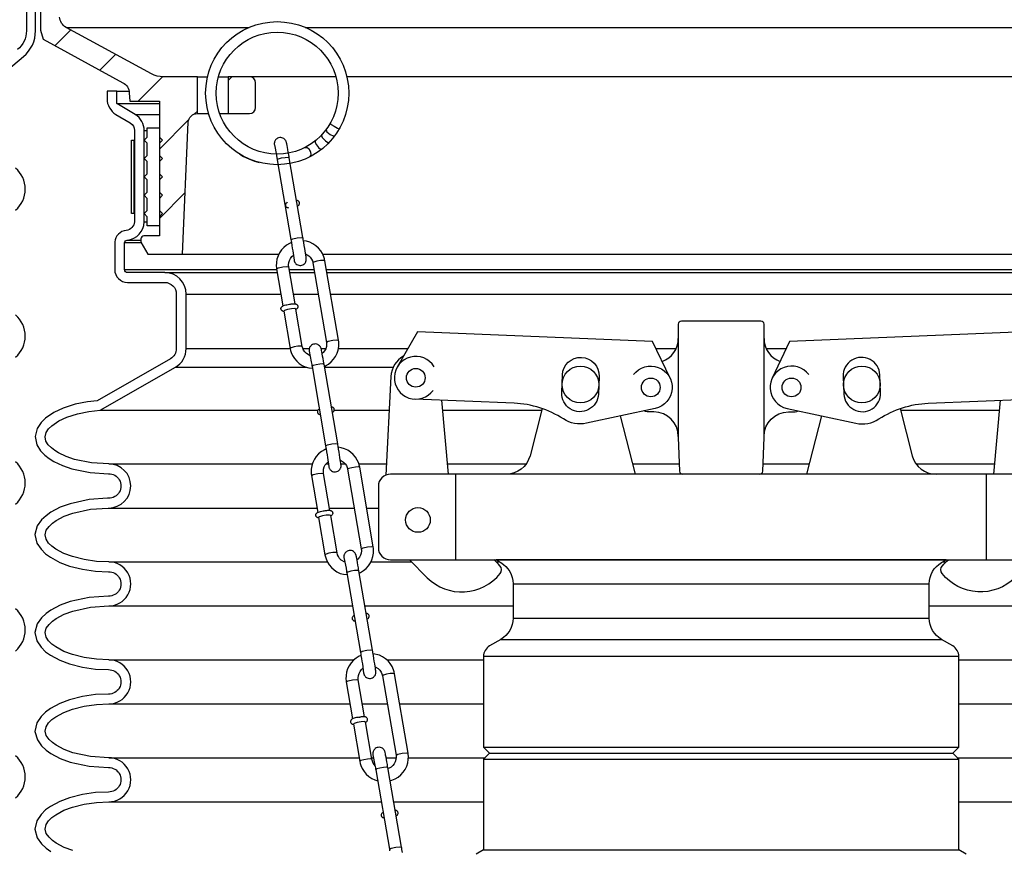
# Model space of a CAD drawing. Extents: x -285 to 5863, y 308 to 3178.
# Tile 547 of 622: x 5170.32 to 5180.38, y 974.02 to 982.5. Entities that reach past the tile are written whole.
import ezdxf

# ---------------------------------------------------------------- set-up
doc = ezdxf.new("R2010")
doc.units = 0
doc.header["$MEASUREMENT"] = 0
doc.header["$PDSIZE"] = 1
doc.layers.get('DEFPOINTS').update_dxf_attribs({"linetype": 'CONTINUOUS'})
for name, color, linetype in [('ADAPTOR', 3, 'CONTINUOUS'), ('DIM', 3, 'CONTINUOUS'), ('FILL-CAP', 1, 'CONTINUOUS'), ('MULTI-PORT-SHROUD', 1, 'CONTINUOUS'), ('MULTI-PORT-SPILL-BUCKET', 1, 'CONTINUOUS'), ('MULTI-PORT-SPILL-BUCKET-HATCH', 7, 'CONTINUOUS'), ('MULTI-PORT-SPILL-BUCKET-SHROUD', 1, 'CONTINUOUS')]:
    doc.layers.add(name, color=color, linetype=linetype)
doc.styles.add('SIMPLEX', font='simplex')
doc.dimstyles.new('DIM64', dxfattribs={"dimscale": 64, "dimtxt": 0.09375, "dimasz": 0.09375, "dimexe": 0.0625, "dimexo": 0.0625, "dimgap": 0.046875, "dimtad": 1, "dimdec": 4, "dimzin": 3, "dimdsep": 46, "dimlunit": 4, "dimtxsty": 'SIMPLEX', "dimcen": 0, "dimclrd": 256, "dimclre": 256, "dimclrt": 256, "dimadec": 0, "dimazin": 0, "dimtfac": 1, "dimtdec": 4, "dimtmove": 0, "dimatfit": 3, "dimfxl": 1, "dimfrac": 2, "dimtolj": 1, "dimtzin": 0, "dimarcsym": 0})

# ---------------------------------------------------------------- blocks, each defined once
blk = doc.blocks.new('*D53')
at = {"layer": 'DEFPOINTS', "color": 0, "transparency": 16777216}
for p in [(5440.235, 978.296), (4823.479, 978.015), (4823.479, 700.523)]:
    blk.add_point(p, dxfattribs=at)
at = {"layer": 'DIM', "lineweight": -2, "transparency": 16777216}
for p, q in [((5440.235, 974.296), (5440.235, 696.523)), ((4823.479, 974.015), (4823.479, 696.523)), ((5434.235, 700.523), (4829.479, 700.523))]:
    blk.add_line(p, q, dxfattribs=at)
at = {"layer": 'DIM', "transparency": 16777216}
for points in [[(4829.479, 701.523), (4829.479, 699.523), (4823.479, 700.523)], [(5434.235, 701.523), (5434.235, 699.523), (5440.235, 700.523)]]:
    blk.add_solid(points, dxfattribs=at)
at = {"layer": 'DIM', "transparency": 16777216, "insert": (5131.857, 708.095), "char_height": 6, "attachment_point": 5, "style": 'SIMPLEX'}
blk.add_mtext('\\A1;51\'-4 3/4" (F.V. TANK SLAB)', dxfattribs=at)

msp = doc.modelspace()

# ---------------------------------------------------------------- hatches: boundary and pattern name
at = {"layer": 'MULTI-PORT-SPILL-BUCKET-HATCH', "linetype": 'Continuous'}
h = msp.add_hatch(dxfattribs=at)
h.set_pattern_fill('LINE', color=256, scale=4, angle=45, style=0)
h.set_pattern_definition([(45, (-2660.4774, -220.5046), (-0.35355339, 0.35355339), [])])
edge = h.paths.add_edge_path(flags=17)
edge.add_line((5171.54749, 984.13971), (5171.54749, 984.54596))
edge.add_line((5171.54749, 984.54596), (5171.57874, 984.57721))
edge.add_line((5171.57874, 984.57721), (5171.64124, 984.57721))
edge.add_line((5171.64124, 984.57721), (5171.67422, 984.54424))
edge.add_line((5171.67422, 984.54424), (5171.69197, 984.20549))
edge.add_arc((5171.62955, 984.20222), 0.0625, -89.997947, 3.00213, ccw=False)
edge.add_line((5171.62956, 984.13971), (5171.54749, 984.13971))
edge = h.paths.add_edge_path()
edge.add_line((5172.66943, 981.92096), (5172.45095, 981.92096))
edge.add_line((5172.45095, 981.92096), (5172.45095, 981.54596))
edge.add_line((5172.45095, 981.54596), (5172.66943, 981.54596))
edge.add_arc((5172.66943, 981.60846), 0.0625, 270, 360)
edge.add_line((5172.73193, 981.60846), (5172.73193, 981.85846))
edge.add_arc((5172.66943, 981.85846), 0.0625, 360, 450)
edge = h.paths.add_edge_path()
edge.add_arc((5170.80435, 984.01471), 0.125, 90, 182, ccw=False)
edge.add_line((5170.80435, 984.13971), (5171.17249, 984.13971))
edge.add_line((5171.17249, 984.13971), (5171.17249, 984.54596))
edge.add_line((5171.17249, 984.54596), (5171.14124, 984.57721))
edge.add_line((5171.14124, 984.57721), (5170.80168, 984.57721))
edge.add_arc((5170.80168, 984.56222), 0.015, 89.988796, 191.010479)
edge.add_line((5170.78696, 984.55935), (5170.80813, 984.45043))
edge.add_arc((5170.77746, 984.44447), 0.03125, -90.001442, 10.998303, ccw=False)
edge.add_line((5170.77746, 984.41322), (5170.58552, 984.41322))
edge.add_arc((5170.58552, 984.44447), 0.03125, 169.000573, 270.000319, ccw=False)
edge.add_line((5170.55484, 984.45043), (5170.57602, 984.55936))
edge.add_arc((5170.56091, 984.5619), 0.01532, 350.426599, 451.426344)
edge.add_line((5170.56053, 984.57721), (5170.38972, 984.57721))
edge.add_line((5170.38972, 984.57721), (5170.36162, 984.54601))
edge.add_line((5170.36162, 984.54601), (5170.38448, 984.10986))
edge.add_arc((5170.63415, 984.12295), 0.25001, 182.999594, 197.899614)
edge.add_line((5170.39624, 984.0461), (5170.45621, 983.86044))
edge.add_arc((5170.21831, 983.7836), 0.25, 1.999905, 17.899997, ccw=False)
edge.add_line((5170.46816, 983.79232), (5170.4844, 983.32721))
edge.add_line((5170.4844, 983.32721), (5170.53494, 983.32721))
edge.add_line((5170.53494, 983.32721), (5170.53494, 982.39677))
edge.add_line((5170.53494, 982.39677), (5170.56239, 982.30378))
edge.add_line((5170.56239, 982.30378), (5171.37669, 981.86064))
edge.add_arc((5171.31694, 981.75085), 0.125, 2.999956, 61.445298, ccw=False)
edge.add_line((5171.44177, 981.75739), (5171.4463, 981.67096))
edge.add_line((5171.4463, 981.67096), (5171.74999, 981.67096))
edge.add_line((5171.74999, 981.67096), (5171.74999, 980.29596))
edge.add_line((5171.74999, 980.29596), (5171.59124, 980.29596))
edge.add_arc((5171.59124, 980.26471), 0.03125, 90, 180)
edge.add_line((5171.55999, 980.26471), (5171.55999, 980.23346))
edge.add_line((5171.55999, 980.23346), (5171.63216, 980.10846))
edge.add_line((5171.63216, 980.10846), (5171.98499, 980.10846))
edge.add_line((5171.98499, 980.10846), (5172.04384, 981.4563))
edge.add_arc((5172.1375, 981.45221), 0.09375, 90, 177.500009, ccw=False)
edge.add_line((5172.1375, 981.54596), (5172.1375, 981.92096))
edge.add_line((5172.1375, 981.92096), (5171.7871, 981.92096))
edge.add_arc((5171.7871, 982.17096), 0.25, 241.444909, 269.999756, ccw=False)
edge.add_line((5171.6676, 981.95137), (5170.79626, 982.42555))
edge.add_arc((5170.85601, 982.53535), 0.125, 182.000071, 241.445207, ccw=False)
edge.add_line((5170.73109, 982.53098), (5170.67943, 984.01035))

# ---------------------------------------------------------------- linework, layer by layer
at = {"layer": 'ADAPTOR', "color": 7}
for p, q in [((5175.36052, 976.74503), (5179.61052, 976.74503)), ((5175.36052, 976.393), (5179.61106, 976.393)), ((5175.23492, 976.17677), (5179.73612, 976.17677)), ((5179.9118, 976.00251), (5175.05924, 976.00251)), ((5175.05871, 975.0773), (5179.91127, 975.0773)), ((5175.12121, 975.0148), (5179.84877, 975.0148)), ((5175.05871, 974.9523), (5179.91127, 974.9523)), ((5175.05871, 974.02709), (5179.91127, 974.02709))]:
    msp.add_line(p, q, dxfattribs=at)
at = {"layer": 'ADAPTOR', "linetype": 'Continuous'}
msp.add_lwpolyline([(5179.98499, 973.98435), (5179.91127, 974.02709), (5179.91127, 974.9523), (5179.84877, 975.0148), (5179.91127, 975.0773), (5179.91127, 976.00217, 0.26792575), (5179.84878, 976.11041), (5179.73497, 976.17613, -0.26792575), (5179.60999, 976.39263), (5179.60999, 976.74487, -0.26744182), (5179.73458, 976.96114), (5179.78229, 976.98881), (5175.18769, 976.98881), (5175.2354, 976.96114, -0.26744182), (5175.35999, 976.74487), (5175.35999, 976.39263, -0.26792575), (5175.23501, 976.17613), (5175.1212, 976.11041, 0.26792575), (5175.05871, 976.00217), (5175.05871, 975.0773), (5175.12121, 975.0148), (5175.05871, 974.9523), (5175.05871, 974.02709), (5174.98499, 973.98435)], format="xyb", dxfattribs=at)
at = {"layer": 'FILL-CAP', "linetype": 'Continuous'}
for p, q in [((5174.69993, 977.86381), (5174.63405, 978.61793)), ((5180.27004, 977.86381), (5180.33592, 978.61793)), ((5177.04749, 978.24931), (5177.04749, 978.23881))]:
    msp.add_line(p, q, dxfattribs=at)
at = {"layer": 'FILL-CAP', "color": 2, "linetype": 'Continuous'}
for p, q in [((5176.60952, 977.86457), (5176.45679, 978.45874)), ((5178.36045, 977.86457), (5178.51318, 978.45874)), ((5174.77749, 976.98881), (5174.77749, 977.86381)), ((5180.19249, 976.98881), (5180.19249, 977.86381))]:
    msp.add_line(p, q, dxfattribs=at)
at = {"layer": 'FILL-CAP', "linetype": 'Continuous'}
for points in [[(5177.87921, 977.86381, 0.40402622), (5177.91045, 977.89397), (5177.92249, 978.23881), (5177.92249, 978.24931), (5177.92249, 979.39506, 0.41421356), (5177.89124, 979.42631), (5177.07874, 979.42631, 0.41421356), (5177.04749, 979.39506), (5177.04749, 978.23881), (5177.05953, 977.89397, 0.40402622), (5177.09076, 977.86381)], [(5174.24324, 979.06988, 0.2587825), (5174.11322, 978.86016), (5174.06227, 977.85434)], [(5176.59086, 978.87964, -1.44499019), (5176.81256, 978.53552), (5176.11015, 978.38393, -0.19970767), (5175.87442, 978.42723, 0.13452379), (5175.37083, 978.58769), (5174.35821, 978.62926)], [(5178.37911, 978.87964, 1.44499019), (5178.15741, 978.53552), (5178.85983, 978.38393, 0.19970767), (5179.09556, 978.42723, -0.13452379), (5179.59914, 978.58769), (5180.61176, 978.62926)]]:
    msp.add_lwpolyline(points, format="xyb", dxfattribs=at)
for points in [[(5176.96391, 978.84341), (5176.78564, 979.2177), (5174.38641, 979.31618), (5174.17806, 978.95775)], [(5180.79191, 978.95775), (5180.58357, 979.31618), (5178.18434, 979.2177), (5178.00607, 978.84341)]]:
    msp.add_lwpolyline(points, dxfattribs=at)
for points in [[(5175.86437, 978.87645, -1), (5176.23905, 978.86107), (5176.23167, 978.68122, -1.00000015), (5175.85699, 978.6966)], [(5179.10561, 978.87645, 1), (5178.73092, 978.86107), (5178.7383, 978.68122, 1.00000015), (5179.11299, 978.6966)], [(5180.85999, 976.98881, 0.41421356), (5180.98499, 977.11381), (5180.98499, 977.73881, 0.41421356), (5180.85999, 977.86381), (5174.10999, 977.86381, 0.41421356), (5173.98499, 977.73881), (5173.98499, 977.11381, 0.41421356), (5174.10999, 976.98881)]]:
    msp.add_lwpolyline(points, format="xyb", close=True, dxfattribs=at)
at = {"layer": 'FILL-CAP', "color": 2, "linetype": 'Continuous'}
for points in [[(5175.65737, 978.53337), (5175.53352, 978.05157, -0.34229985), (5175.29139, 977.86381)], [(5177.04749, 978.24931, 0.41421356), (5176.79749, 978.49931), (5176.76649, 978.49931, -0.08282474), (5176.69423, 978.50998)], [(5177.92249, 978.24931, -0.41421356), (5178.17249, 978.49931), (5178.20349, 978.49931, 0.08282474), (5178.27575, 978.50998)], [(5179.31261, 978.53337), (5179.43645, 978.05157, 0.34229985), (5179.67858, 977.86381)], [(5174.30216, 976.98881), (5174.48501, 976.80669, 0.44640039), (5175.22828, 976.84861, 0.36107386), (5175.22683, 976.92845, 0.04329968), (5175.16495, 976.98881)], [(5180.66782, 976.98881), (5180.48496, 976.80669, -0.44640039), (5179.74169, 976.84861, -0.36107386), (5179.74315, 976.92845, -0.04329968), (5179.80502, 976.98881)]]:
    msp.add_lwpolyline(points, format="xyb", dxfattribs=at)
at = {"layer": 'FILL-CAP', "color": 1, "linetype": 'Continuous'}
for centre, radius in [((5174.36719, 978.84782), 0.0955), ((5176.04802, 978.77883), 0.1875), ((5178.92195, 978.77883), 0.1875), ((5176.76649, 978.74931), 0.0955), ((5178.20349, 978.74931), 0.096), ((5174.38949, 977.39581), 0.126)]:
    msp.add_circle(centre, radius, dxfattribs=at)
at = {"layer": 'FILL-CAP', "color": 2, "linetype": 'Continuous'}
for centre, start, end in [((5176.79749, 979.24931), 289.892293, 0), ((5178.17249, 979.24931), 180, 250.107707)]:
    msp.add_arc(centre, 0.25, start, end, dxfattribs=at)
at = {"layer": 'FILL-CAP', "linetype": 'Continuous'}
msp.add_arc((5174.36726, 978.84782), 0.2188, 31.207476, 324.090131, dxfattribs=at)
at = {"layer": 'MULTI-PORT-SHROUD', "color": 1, "linetype": 'Continuous'}
for points in [[(5169.72886, 981.59537), (5170.3622, 982.1268, 0.22169529), (5170.48499, 982.39012), (5170.48499, 983.27355), (5170.39124, 983.27355), (5170.39124, 982.39013, -0.22169529), (5170.30193, 982.19861)], [(5170.28032, 980.5581, 0.46630723), (5170.28032, 980.989)], [(5170.28032, 979.0581, 0.46630723), (5170.28032, 979.489)], [(5170.28032, 977.5581, 0.46630723), (5170.28032, 977.989)], [(5170.28032, 976.0581, 0.46630723), (5170.28032, 976.489)], [(5170.28032, 974.5581, 0.46630694), (5170.28032, 974.989)]]:
    msp.add_lwpolyline(points, format="xyb", dxfattribs=at)
at = {"layer": 'MULTI-PORT-SPILL-BUCKET', "color": 7, "linetype": 'Continuous'}
for p, q in [((5170.79626, 982.42555), (5172.66627, 982.42555)), ((5173.23843, 982.42555), (5184.17371, 982.42555)), ((5172.1375, 981.92096), (5172.2415, 981.92096)), ((5172.35222, 981.92096), (5172.45095, 981.92096)), ((5173.55248, 981.92096), (5172.66943, 981.92096)), ((5182.30054, 981.92096), (5173.6632, 981.92096)), ((5172.1375, 981.54596), (5172.25223, 981.54596)), ((5172.36496, 981.54596), (5172.45095, 981.54596)), ((5171.98499, 980.10846), (5172.96907, 980.10846)), ((5173.41777, 980.10846), (5182.98499, 980.10846))]:
    msp.add_line(p, q, dxfattribs=at)
at = {"layer": 'MULTI-PORT-SPILL-BUCKET', "color": 1, "linetype": 'Continuous'}
for p, q in [((5173.14385, 979.54605), (5173.14397, 979.5461)), ((5173.49914, 977.43809), (5173.49925, 977.43814)), ((5173.7753, 975.38084), (5173.76218, 975.37804)), ((5173.78848, 975.38298), (5173.7753, 975.38084)), ((5173.78315, 975.38181), (5173.78497, 975.38211)), ((5173.78497, 975.38211), (5173.78679, 975.3824)), ((5173.78679, 975.3824), (5173.79719, 975.38391)), ((5173.78873, 975.38301), (5173.78848, 975.38298)), ((5173.78897, 975.38304), (5173.78873, 975.38301)), ((5173.79719, 975.38391), (5173.80722, 975.38508)), ((5173.81017, 975.38567), (5173.80714, 975.38527)), ((5173.81311, 975.38601), (5173.81017, 975.38567)), ((5173.82579, 975.38691), (5173.81311, 975.38601)), ((5173.83679, 975.38688), (5173.82579, 975.38691)), ((5173.84352, 975.38646), (5173.83679, 975.38688)), ((5173.84997, 975.38548), (5173.84352, 975.38646)), ((5173.85348, 975.3846), (5173.84997, 975.38548)), ((5173.85711, 975.38331), (5173.85348, 975.3846)), ((5173.86022, 975.38181), (5173.85711, 975.38331)), ((5173.86335, 975.37985), (5173.86022, 975.38181)), ((5173.86637, 975.37734), (5173.86335, 975.37985)), ((5173.70171, 975.34109), (5173.70151, 975.33597)), ((5173.70151, 975.33597), (5173.70229, 975.33088)), ((5173.70284, 975.34593), (5173.70171, 975.34109)), ((5173.70229, 975.33088), (5173.70403, 975.32609)), ((5173.70475, 975.35035), (5173.70284, 975.34593)), ((5173.70403, 975.32609), (5173.70659, 975.32178)), ((5173.70733, 975.35428), (5173.70475, 975.35035)), ((5173.70659, 975.32178), (5173.70928, 975.31863)), ((5173.71025, 975.35755), (5173.70733, 975.35428)), ((5173.70928, 975.31863), (5173.71228, 975.316)), ((5173.71482, 975.36133), (5173.71025, 975.35755)), ((5173.71228, 975.316), (5173.71538, 975.31395)), ((5173.71955, 975.36418), (5173.71482, 975.36133)), ((5173.71538, 975.31395), (5173.71849, 975.31238)), ((5173.71849, 975.31238), (5173.72203, 975.31105)), ((5173.72859, 975.36833), (5173.71955, 975.36418)), ((5173.72203, 975.31105), (5173.72546, 975.31013)), ((5173.72546, 975.31013), (5173.73102, 975.30916)), ((5173.73896, 975.37193), (5173.72859, 975.36833)), ((5173.73894, 975.31947), (5173.73053, 975.31287)), ((5173.76917, 975.3287), (5173.73894, 975.31947)), ((5173.74993, 975.37503), (5173.73896, 975.37193)), ((5173.76218, 975.37804), (5173.74993, 975.37503)), ((5173.80914, 975.33568), (5173.76917, 975.3287)), ((5173.84198, 975.33748), (5173.80914, 975.33568)), ((5173.85385, 975.33333), (5173.84198, 975.33748)), ((5173.85442, 975.33012), (5173.85453, 975.33017)), ((5173.85453, 975.33017), (5173.86081, 975.33367)), ((5173.86081, 975.33367), (5173.86674, 975.33869)), ((5173.86911, 975.37432), (5173.86637, 975.37734)), ((5173.86674, 975.33869), (5173.86949, 975.34202)), ((5173.87174, 975.37019), (5173.86911, 975.37432)), ((5173.86949, 975.34202), (5173.87188, 975.34594)), ((5173.87361, 975.36559), (5173.87174, 975.37019)), ((5173.87188, 975.34594), (5173.87365, 975.35048)), ((5173.8746, 975.36053), (5173.87361, 975.36559)), ((5173.87365, 975.35048), (5173.8746, 975.35539)), ((5173.8746, 975.35539), (5173.8746, 975.36053))]:
    msp.add_line(p, q, dxfattribs=at)
at = {"layer": 'MULTI-PORT-SPILL-BUCKET', "linetype": 'Continuous'}
msp.add_lwpolyline([(5170.53494, 983.32721), (5170.53494, 982.39677), (5170.56239, 982.30378), (5171.37669, 981.86064, -0.26069176), (5171.44177, 981.75739), (5171.4463, 981.67096), (5171.74999, 981.67096), (5171.74999, 980.29596), (5171.59124, 980.29596, 0.41421356), (5171.55999, 980.26471), (5171.55999, 980.23346), (5171.63216, 980.10846), (5171.98499, 980.10846), (5172.04384, 981.4563, -0.40149071), (5172.1375, 981.54596), (5172.1375, 981.54596), (5172.1375, 981.92096), (5171.7871, 981.92096, -0.12524277), (5171.6676, 981.95137), (5170.79626, 982.42555, -0.265356), (5170.73109, 982.53098)], format="xyb", dxfattribs=at)
msp.add_lwpolyline([(5172.66943, 981.92096), (5172.45095, 981.92096), (5172.45095, 981.54596), (5172.66943, 981.54596, 0.41421356), (5172.73193, 981.60846), (5172.73193, 981.85846, 0.41421356)], format="xyb", close=True, dxfattribs=at)
at = {"layer": 'MULTI-PORT-SPILL-BUCKET', "color": 7, "linetype": 'Continuous'}
for points in [[(5173.49219, 981.44264), (5173.50339, 981.43503), (5173.53546, 981.41599), (5173.5694, 981.39684), (5173.58534, 981.38878)], [(5173.40514, 981.3257), (5173.41192, 981.29993), (5173.44501, 981.26557), (5173.46974, 981.25113), (5173.48244, 981.25134)], [(5173.45126, 981.38049), (5173.46067, 981.36027), (5173.4948, 981.33154), (5173.52305, 981.3167), (5173.53732, 981.31648)], [(5173.34149, 981.2671), (5173.34054, 981.25036), (5173.3536, 981.22488), (5173.37533, 981.19861), (5173.39601, 981.18259), (5173.40599, 981.18136)], [(5173.28988, 981.10605), (5173.29597, 981.11703), (5173.29832, 981.13188), (5173.29637, 981.14703), (5173.29037, 981.16322), (5173.28801, 981.16762), (5173.27898, 981.18028), (5173.26862, 981.18995), (5173.25725, 981.19652), (5173.23174, 981.19678)], [(5173.07576, 981.09288), (5173.06343, 981.0966), (5173.03211, 981.09488), (5172.99387, 981.08837), (5172.96344, 981.07959), (5172.95254, 981.07191)], [(5173.09228, 980.25588), (5173.11054, 980.26627), (5173.1567, 980.27681), (5173.19788, 980.28075), (5173.21547, 980.27705)], [(5173.43963, 980.04202), (5173.42691, 980.04565), (5173.39551, 980.04389), (5173.35743, 980.0374), (5173.32722, 980.02866), (5173.31641, 980.021)], [(5172.94665, 979.95877), (5172.96511, 979.96915), (5173.0111, 979.97961), (5173.05227, 979.9835), (5173.06987, 979.97978)], [(5173.45478, 979.20966), (5173.47345, 979.22002), (5173.51925, 979.23042), (5173.56042, 979.23431), (5173.57801, 979.23058)], [(5173.20823, 979.16843), (5173.19524, 979.17199), (5173.16378, 979.17017), (5173.12581, 979.16367), (5173.09575, 979.15495), (5173.08503, 979.14733)], [(5173.43104, 978.98491), (5173.41871, 978.98863), (5173.38739, 978.98691), (5173.34915, 978.9804), (5173.31872, 978.97162), (5173.30782, 978.96394)], [(5173.44678, 978.15244), (5173.46504, 978.16282), (5173.5112, 978.17336), (5173.55238, 978.1773), (5173.56997, 978.17361)], [(5173.79492, 977.93406), (5173.78219, 977.93769), (5173.75079, 977.93593), (5173.71271, 977.92943), (5173.6825, 977.92069), (5173.67169, 977.91304)], [(5173.30193, 977.8508), (5173.32039, 977.86118), (5173.36639, 977.87165), (5173.40755, 977.87554), (5173.42515, 977.87181)], [(5173.81006, 977.10169), (5173.82873, 977.11205), (5173.87453, 977.12245), (5173.9157, 977.12634), (5173.93329, 977.12261)], [(5173.56351, 977.06047), (5173.55052, 977.06403), (5173.51906, 977.06221), (5173.48109, 977.0557), (5173.45103, 977.04698), (5173.44031, 977.03936)], [(5173.78632, 976.87695), (5173.77399, 976.88066), (5173.74267, 976.87894), (5173.70443, 976.87243), (5173.674, 976.86365), (5173.6631, 976.85598)], [(5173.80207, 976.04447), (5173.82032, 976.05486), (5173.86649, 976.0654), (5173.90766, 976.06933), (5173.92526, 976.06564)], [(5174.1502, 975.82609), (5174.13747, 975.82972), (5174.10607, 975.82796), (5174.06799, 975.82147), (5174.03778, 975.81272), (5174.02697, 975.80507)], [(5173.65721, 975.74283), (5173.67567, 975.75322), (5173.72167, 975.76368), (5173.76283, 975.76757), (5173.78043, 975.76385)], [(5174.16534, 974.99372), (5174.18401, 975.00409), (5174.22981, 975.01448), (5174.27098, 975.01838), (5174.28858, 975.01464)], [(5173.91879, 974.9525), (5173.9058, 974.95606), (5173.87434, 974.95424), (5173.83637, 974.94774), (5173.80632, 974.93902), (5173.79559, 974.93139)], [(5174.08222, 974.86719), (5174.06989, 974.87091), (5174.03857, 974.86919), (5174.00033, 974.86268), (5173.9699, 974.8539), (5173.959, 974.84623)], [(5174.09796, 974.03472), (5174.11622, 974.0451), (5174.16239, 974.05565), (5174.20356, 974.05959), (5174.22116, 974.05589)]]:
    msp.add_lwpolyline(points, dxfattribs=at)
at = {"layer": 'MULTI-PORT-SPILL-BUCKET', "color": 2, "linetype": 'Continuous'}
msp.add_lwpolyline([(5171.62499, 980.49222), (5171.59374, 980.52347), (5171.62499, 980.55472), (5171.62499, 980.67972), (5171.59374, 980.71097), (5171.62499, 980.74222), (5171.62499, 980.86722), (5171.59374, 980.89847), (5171.62499, 980.92972), (5171.62499, 981.05472), (5171.59374, 981.08597), (5171.62499, 981.11722), (5171.62499, 981.24222), (5171.59374, 981.27347), (5171.62499, 981.30472), (5171.62499, 981.39847), (5171.74999, 981.39847), (5171.74999, 981.30472), (5171.78124, 981.27347), (5171.74999, 981.24222), (5171.74999, 981.11722), (5171.78124, 981.08597), (5171.74999, 981.05472), (5171.74999, 980.92972), (5171.78124, 980.89847), (5171.74999, 980.86722), (5171.74999, 980.74222), (5171.78124, 980.71097), (5171.74999, 980.67972), (5171.74999, 980.55472), (5171.78124, 980.52347), (5171.74999, 980.49222), (5171.74999, 980.39847), (5171.62499, 980.39847)], close=True, dxfattribs=at)
at = {"layer": 'MULTI-PORT-SPILL-BUCKET', "color": 1, "linetype": 'Continuous'}
for points in [[(5173.01996, 981.2902), (5173.01041, 981.29545), (5173.00007, 981.29895), (5172.98929, 981.3006), (5172.97793, 981.3003), (5172.96681, 981.29796), (5172.95682, 981.29391), (5172.94769, 981.28821), (5172.94116, 981.28256), (5172.93547, 981.27607), (5172.93141, 981.27004), (5172.92809, 981.2636), (5172.92589, 981.25796), (5172.92427, 981.2522), (5172.9234, 981.24768), (5172.92288, 981.2434), (5172.9227, 981.24071), (5172.92263, 981.23834), (5172.92264, 981.23648), (5172.92268, 981.2349), (5172.92277, 981.2329), (5172.92289, 981.23121), (5172.92323, 981.22748), (5172.94436, 981.11909), (5172.94927, 981.09089), (5172.9509, 981.08148), (5172.95254, 981.07191), (5173.09149, 980.26048), (5173.09415, 980.24487), (5173.09679, 980.22929), (5173.10182, 980.1993), (5173.10666, 980.17004), (5173.11114, 980.14246), (5173.12404, 980.04924), (5173.12499, 980.04456), (5173.12731, 980.03718), (5173.12816, 980.03486), (5173.12923, 980.03225), (5173.13131, 980.02796), (5173.13391, 980.02348), (5173.13831, 980.01741), (5173.14346, 980.01187), (5173.15195, 980.00508), (5173.1615, 979.99983), (5173.17184, 979.99633), (5173.18262, 979.99468), (5173.19398, 979.99498), (5173.2051, 979.99732), (5173.21508, 980.00138), (5173.22422, 980.00707), (5173.23075, 980.01272), (5173.23644, 980.01921), (5173.2405, 980.02524), (5173.24382, 980.03168), (5173.24602, 980.03732), (5173.24764, 980.04308), (5173.24851, 980.0476), (5173.24903, 980.05188), (5173.24921, 980.05457), (5173.24928, 980.05694), (5173.24928, 980.05881), (5173.24923, 980.06038), (5173.24914, 980.06238), (5173.24902, 980.06406), (5173.24868, 980.0678), (5173.24826, 980.07145), (5173.24675, 980.08298), (5173.24456, 980.0982), (5173.24147, 980.11856), (5173.23768, 980.14276), (5173.23346, 980.16908), (5173.22879, 980.19768), (5173.22382, 980.22764), (5173.21869, 980.25816), (5173.21669, 980.26987), (5173.21469, 980.28158), (5173.07574, 981.09301), (5173.07307, 981.10856), (5173.07046, 981.12366), (5173.06556, 981.15161), (5173.06098, 981.17732), (5173.05688, 981.20006), (5173.05325, 981.2193), (5173.05009, 981.2349), (5173.04787, 981.24603), (5173.04692, 981.25072), (5173.0446, 981.2581), (5173.04375, 981.26042), (5173.04268, 981.26303), (5173.0406, 981.26732), (5173.038, 981.2718), (5173.0336, 981.27787), (5173.02845, 981.28341)], [(5173.37524, 979.18223), (5173.36569, 979.18748), (5173.35535, 979.19098), (5173.34457, 979.19263), (5173.33321, 979.19233), (5173.32209, 979.18999), (5173.3121, 979.18594), (5173.30297, 979.18024), (5173.29644, 979.17459), (5173.29075, 979.1681), (5173.28669, 979.16207), (5173.28336, 979.15563), (5173.28117, 979.14999), (5173.27955, 979.14423), (5173.27868, 979.13971), (5173.27816, 979.13543), (5173.27798, 979.13274), (5173.27791, 979.13037), (5173.27791, 979.12851), (5173.27796, 979.12693), (5173.27805, 979.12493), (5173.27817, 979.12324), (5173.27851, 979.11951), (5173.29964, 979.01112), (5173.30455, 978.98292), (5173.30617, 978.97351), (5173.30782, 978.96394), (5173.44677, 978.15251), (5173.44943, 978.1369), (5173.45207, 978.12132), (5173.4571, 978.09133), (5173.46193, 978.06207), (5173.46642, 978.03449), (5173.47932, 977.94127), (5173.48027, 977.93659), (5173.48258, 977.92921), (5173.48344, 977.92689), (5173.48451, 977.92428), (5173.48659, 977.91999), (5173.48919, 977.91551), (5173.49359, 977.90944), (5173.49874, 977.9039), (5173.50723, 977.89711), (5173.51678, 977.89186), (5173.52712, 977.88836), (5173.5379, 977.88671), (5173.54926, 977.88701), (5173.56038, 977.88935), (5173.57036, 977.89341), (5173.5795, 977.8991), (5173.58603, 977.90475), (5173.59171, 977.91124), (5173.59577, 977.91727), (5173.5991, 977.92371), (5173.6013, 977.92935), (5173.60292, 977.93511), (5173.60379, 977.93963), (5173.60431, 977.94391), (5173.60449, 977.9466), (5173.60456, 977.94897), (5173.60455, 977.95084), (5173.60451, 977.95241), (5173.60441, 977.95441), (5173.6043, 977.95609), (5173.60396, 977.95983), (5173.60354, 977.96349), (5173.60203, 977.97501), (5173.59984, 977.99023), (5173.59675, 978.01059), (5173.59296, 978.03479), (5173.58874, 978.06111), (5173.58407, 978.08971), (5173.5791, 978.11967), (5173.57396, 978.15019), (5173.57197, 978.1619), (5173.56997, 978.17361), (5173.43102, 978.98504), (5173.42835, 979.00059), (5173.42574, 979.01569), (5173.42083, 979.04364), (5173.41626, 979.06935), (5173.41216, 979.09209), (5173.40853, 979.11133), (5173.40537, 979.12693), (5173.40315, 979.13806), (5173.4022, 979.14275), (5173.39988, 979.15013), (5173.39903, 979.15245), (5173.39796, 979.15506), (5173.39588, 979.15935), (5173.39327, 979.16383), (5173.38888, 979.1699), (5173.38373, 979.17544)], [(5173.73053, 977.07426), (5173.72097, 977.07951), (5173.71064, 977.08301), (5173.69985, 977.08467), (5173.68849, 977.08437), (5173.67737, 977.08202), (5173.66739, 977.07797), (5173.65825, 977.07227), (5173.65172, 977.06662), (5173.64604, 977.06014), (5173.64197, 977.0541), (5173.63865, 977.04766), (5173.63645, 977.04202), (5173.63483, 977.03626), (5173.63396, 977.03174), (5173.63344, 977.02747), (5173.63326, 977.02477), (5173.63319, 977.0224), (5173.6332, 977.02054), (5173.63324, 977.01897), (5173.63333, 977.01697), (5173.63345, 977.01528), (5173.63379, 977.01154), (5173.65493, 976.90316), (5173.65983, 976.87496), (5173.66146, 976.86554), (5173.6631, 976.85598), (5173.80205, 976.04455), (5173.80471, 976.02894), (5173.80735, 976.01336), (5173.81238, 975.98336), (5173.81722, 975.95411), (5173.8217, 975.92652), (5173.8346, 975.83331), (5173.83555, 975.82862), (5173.83787, 975.82125), (5173.83872, 975.81893), (5173.83979, 975.81632), (5173.84187, 975.81202), (5173.84448, 975.80754), (5173.84887, 975.80148), (5173.85402, 975.79594), (5173.86251, 975.78915), (5173.87206, 975.7839), (5173.8824, 975.7804), (5173.89318, 975.77874), (5173.90454, 975.77904), (5173.91566, 975.78139), (5173.92565, 975.78544), (5173.93478, 975.79114), (5173.94131, 975.79679), (5173.947, 975.80327), (5173.95106, 975.8093), (5173.95439, 975.81575), (5173.95658, 975.82139), (5173.9582, 975.82715), (5173.95907, 975.83167), (5173.95959, 975.83594), (5173.95977, 975.83864), (5173.95984, 975.84101), (5173.95984, 975.84287), (5173.95979, 975.84444), (5173.9597, 975.84644), (5173.95958, 975.84813), (5173.95924, 975.85187), (5173.95882, 975.85552), (5173.95731, 975.86705), (5173.95512, 975.88226), (5173.95203, 975.90263), (5173.94824, 975.92682), (5173.94402, 975.95315), (5173.93935, 975.98174), (5173.93438, 976.01171), (5173.92925, 976.04222), (5173.92726, 976.05394), (5173.92526, 976.06565), (5173.78631, 976.87708), (5173.78363, 976.89262), (5173.78102, 976.90773), (5173.77612, 976.93568), (5173.77154, 976.96139), (5173.76744, 976.98413), (5173.76381, 977.00336), (5173.76065, 977.01896), (5173.75843, 977.0301), (5173.75748, 977.03478), (5173.75517, 977.04216), (5173.75431, 977.04448), (5173.75324, 977.04709), (5173.75116, 977.05139), (5173.74856, 977.05587), (5173.74416, 977.06193), (5173.73901, 977.06747)]]:
    msp.add_lwpolyline(points, close=True, dxfattribs=at)
for points in [[(5172.57103, 981.13022), (5172.60895, 981.10853), (5172.66375, 981.08221), (5172.72054, 981.06054), (5172.76699, 981.04638)], [(5173.0553, 980.63962), (5173.04909, 980.63559), (5173.04501, 980.63204), (5173.04125, 980.62742), (5173.03887, 980.62303), (5173.03722, 980.61804), (5173.0366, 980.613), (5173.03695, 980.60789), (5173.03842, 980.60256), (5173.04093, 980.59768), (5173.0436, 980.59425), (5173.04668, 980.59135), (5173.04979, 980.58919), (5173.05296, 980.58751), (5173.05637, 980.58618), (5173.05966, 980.58527), (5173.06762, 980.58412)], [(5173.15997, 980.60201), (5173.16905, 980.60766), (5173.17254, 980.6109), (5173.17575, 980.61497), (5173.17797, 980.6191), (5173.17951, 980.62368), (5173.18013, 980.62773), (5173.18015, 980.63197), (5173.17919, 980.63711), (5173.17739, 980.6418), (5173.17504, 980.6456), (5173.17216, 980.64894), (5173.16922, 980.65145), (5173.16615, 980.65345), (5173.16289, 980.65506), (5173.15971, 980.65623), (5173.15547, 980.65735), (5173.15129, 980.65804), (5173.15043, 980.65815)], [(5173.09683, 980.22908), (5173.07834, 980.22026), (5173.04789, 980.20178), (5173.02038, 980.17918), (5172.99641, 980.15293), (5172.97644, 980.12357), (5172.9609, 980.09172), (5172.95009, 980.05799), (5172.94425, 980.02307), (5172.94346, 979.98779), (5172.94462, 979.97326), (5172.94665, 979.95877), (5173.01108, 979.58094)], [(5173.43497, 978.96361), (5173.44632, 978.96908), (5173.47677, 978.98757), (5173.50428, 979.01017), (5173.52825, 979.03642), (5173.54822, 979.06578), (5173.56376, 979.09762), (5173.57457, 979.13136), (5173.58041, 979.16628), (5173.5812, 979.20156), (5173.58004, 979.21608), (5173.57801, 979.23058), (5173.43963, 980.04202), (5173.43516, 980.06275), (5173.42898, 980.08288), (5173.41486, 980.11509), (5173.39625, 980.1451), (5173.3735, 980.17218), (5173.34713, 980.19575), (5173.31761, 980.21539), (5173.28559, 980.23067), (5173.25166, 980.2413), (5173.22067, 980.24637)], [(5173.24223, 980.11357), (5173.27385, 980.09431), (5173.2903, 980.07782), (5173.30325, 980.05878), (5173.31132, 980.04064), (5173.31641, 980.021), (5173.45479, 979.20957), (5173.45609, 979.19924), (5173.4565, 979.18892), (5173.45422, 979.16609), (5173.44764, 979.14392), (5173.43673, 979.12302), (5173.42195, 979.10452), (5173.41228, 979.09556)], [(5173.13426, 979.60219), (5173.06987, 979.97978), (5173.06857, 979.99011), (5173.06815, 980.00043), (5173.07044, 980.02326), (5173.07702, 980.04544), (5173.08793, 980.06633), (5173.10271, 980.08483), (5173.11728, 980.09808)], [(5173.02046, 979.52509), (5173.0149, 979.52606), (5173.01147, 979.52699), (5173.00793, 979.52831), (5173.00482, 979.52989), (5173.00172, 979.53193), (5172.99872, 979.53456), (5172.99603, 979.53771), (5172.99347, 979.54203), (5172.99173, 979.54681), (5172.99094, 979.5519), (5172.99115, 979.55702), (5172.99227, 979.56186), (5172.99419, 979.56628), (5172.99677, 979.57021), (5172.99968, 979.57348), (5173.00426, 979.57727), (5173.00899, 979.58012), (5173.01803, 979.58427), (5173.02839, 979.58786), (5173.03937, 979.59096), (5173.05162, 979.59397), (5173.06474, 979.59677), (5173.07792, 979.59892), (5173.08655, 979.60004), (5173.09658, 979.60121), (5173.0996, 979.6016), (5173.10255, 979.60195), (5173.11522, 979.60284), (5173.12623, 979.60282), (5173.13296, 979.60239), (5173.13941, 979.60141), (5173.14292, 979.60053), (5173.14654, 979.59924), (5173.14966, 979.59775), (5173.15279, 979.59578), (5173.15581, 979.59327), (5173.15855, 979.59025), (5173.16118, 979.58612), (5173.16305, 979.58152), (5173.16404, 979.57646), (5173.16404, 979.57133), (5173.16309, 979.56642), (5173.16132, 979.56188), (5173.15892, 979.55795), (5173.15617, 979.55463), (5173.15025, 979.5496), (5173.14397, 979.5461)], [(5173.28753, 979.07323), (5173.25081, 979.09503), (5173.23436, 979.11153), (5173.22141, 979.13057), (5173.21334, 979.14871), (5173.20825, 979.16834), (5173.14319, 979.54982), (5173.13142, 979.55341), (5173.09858, 979.55162), (5173.05861, 979.54463), (5173.02837, 979.5354), (5173.01997, 979.5288), (5173.08503, 979.14733), (5173.0895, 979.12659), (5173.09568, 979.10647), (5173.1098, 979.07426), (5173.12841, 979.04425), (5173.15116, 979.01717), (5173.17753, 978.99359), (5173.20705, 978.97396), (5173.23907, 978.95867), (5173.27539, 978.94991), (5173.31071, 978.94707)], [(5173.38229, 978.52903), (5173.3759, 978.52529), (5173.37164, 978.52194), (5173.36767, 978.51751), (5173.36508, 978.51323), (5173.3632, 978.50833), (5173.36234, 978.50333), (5173.36244, 978.4982), (5173.36366, 978.49281), (5173.36594, 978.48782), (5173.36844, 978.48426), (5173.37138, 978.48122), (5173.37438, 978.47891), (5173.37746, 978.47708), (5173.38081, 978.47559), (5173.38405, 978.47453), (5173.39194, 978.473)], [(5173.51525, 978.49404), (5173.52433, 978.49969), (5173.52782, 978.50293), (5173.53103, 978.507), (5173.53325, 978.51113), (5173.53479, 978.51571), (5173.5354, 978.51976), (5173.53543, 978.524), (5173.53447, 978.52914), (5173.53267, 978.53383), (5173.53032, 978.53763), (5173.52744, 978.54097), (5173.5245, 978.54348), (5173.52143, 978.54548), (5173.51817, 978.54709), (5173.51499, 978.54826), (5173.51075, 978.54938), (5173.50656, 978.55007), (5173.50571, 978.55018)], [(5173.4521, 978.12112), (5173.43362, 978.1123), (5173.40317, 978.09381), (5173.37567, 978.07121), (5173.35169, 978.04496), (5173.33172, 978.0156), (5173.31618, 977.98376), (5173.30537, 977.95002), (5173.29954, 977.9151), (5173.29874, 977.87983), (5173.2999, 977.8653), (5173.30193, 977.8508), (5173.36636, 977.47298)], [(5173.79026, 976.85565), (5173.8016, 976.86112), (5173.83205, 976.87961), (5173.85956, 976.90221), (5173.88353, 976.92845), (5173.9035, 976.95781), (5173.91904, 976.98966), (5173.92985, 977.02339), (5173.93569, 977.05831), (5173.93648, 977.09359), (5173.93532, 977.10812), (5173.93329, 977.12261), (5173.79492, 977.93406), (5173.79045, 977.95479), (5173.78426, 977.97492), (5173.77015, 978.00713), (5173.75153, 978.03713), (5173.72878, 978.06421), (5173.70241, 978.08779), (5173.67289, 978.10742), (5173.64087, 978.12271), (5173.60695, 978.13334), (5173.57595, 978.13841)], [(5173.59751, 978.0056), (5173.62914, 977.98635), (5173.64558, 977.96985), (5173.65853, 977.95081), (5173.6666, 977.93267), (5173.67169, 977.91304), (5173.81007, 977.1016), (5173.81138, 977.09127), (5173.81179, 977.08095), (5173.8095, 977.05812), (5173.80292, 977.03595), (5173.79201, 977.01505), (5173.77723, 976.99655), (5173.76756, 976.98759)], [(5173.48954, 977.49423), (5173.42515, 977.87181), (5173.42385, 977.88215), (5173.42344, 977.89246), (5173.42572, 977.9153), (5173.4323, 977.93747), (5173.44322, 977.95836), (5173.45799, 977.97686), (5173.47256, 977.99011)], [(5173.37574, 977.41712), (5173.37018, 977.41809), (5173.36675, 977.41902), (5173.36321, 977.42035), (5173.3601, 977.42192), (5173.357, 977.42397), (5173.354, 977.4266), (5173.35131, 977.42974), (5173.34875, 977.43406), (5173.34701, 977.43884), (5173.34623, 977.44393), (5173.34643, 977.44906), (5173.34756, 977.45389), (5173.34947, 977.45832), (5173.35205, 977.46224), (5173.35497, 977.46552), (5173.35954, 977.4693), (5173.36427, 977.47215), (5173.37331, 977.4763), (5173.38367, 977.47989), (5173.39465, 977.483), (5173.4069, 977.486), (5173.42003, 977.48881), (5173.4332, 977.49095), (5173.44184, 977.49208), (5173.45186, 977.49324), (5173.45489, 977.49363), (5173.45783, 977.49398), (5173.4705, 977.49488), (5173.48151, 977.49486), (5173.48824, 977.49443), (5173.49469, 977.49344), (5173.4982, 977.49257), (5173.50183, 977.49127), (5173.50495, 977.48978), (5173.50807, 977.48782), (5173.51109, 977.48531), (5173.51383, 977.48228), (5173.51646, 977.47815), (5173.51833, 977.47356), (5173.51932, 977.4685), (5173.51932, 977.46336), (5173.51837, 977.45845), (5173.5166, 977.45391), (5173.51421, 977.44998), (5173.51146, 977.44666), (5173.50553, 977.44164), (5173.49925, 977.43814)], [(5173.64282, 976.96527), (5173.60609, 976.98707), (5173.58964, 977.00357), (5173.5767, 977.0226), (5173.56863, 977.04075), (5173.56353, 977.06038), (5173.49848, 977.44185), (5173.4867, 977.44545), (5173.45386, 977.44365), (5173.41389, 977.43667), (5173.38366, 977.42744), (5173.37525, 977.42084), (5173.44031, 977.03937), (5173.44478, 977.01863), (5173.45096, 976.9985), (5173.46508, 976.96629), (5173.48369, 976.93628), (5173.50644, 976.9092), (5173.53281, 976.88563), (5173.56233, 976.866), (5173.59435, 976.85071), (5173.63068, 976.84195), (5173.66599, 976.83911)], [(5173.73757, 976.42106), (5173.73118, 976.41733), (5173.72693, 976.41398), (5173.72296, 976.40955), (5173.72037, 976.40527), (5173.71849, 976.40036), (5173.71762, 976.39536), (5173.71772, 976.39024), (5173.71894, 976.38484), (5173.72122, 976.37985), (5173.72372, 976.3763), (5173.72666, 976.37326), (5173.72966, 976.37094), (5173.73274, 976.36912), (5173.73609, 976.36763), (5173.73933, 976.36656), (5173.74723, 976.36503)], [(5173.87053, 976.38607), (5173.87961, 976.39173), (5173.8831, 976.39496), (5173.88631, 976.39903), (5173.88853, 976.40316), (5173.89007, 976.40774), (5173.89069, 976.41179), (5173.89071, 976.41604), (5173.88975, 976.42117), (5173.88795, 976.42586), (5173.8856, 976.42967), (5173.88272, 976.433), (5173.87979, 976.43552), (5173.87671, 976.43751), (5173.87345, 976.43912), (5173.87027, 976.4403), (5173.86603, 976.44141), (5173.86185, 976.44211), (5173.86099, 976.44222)], [(5173.80706, 976.01276), (5173.7889, 976.00433), (5173.75845, 975.98584), (5173.73094, 975.96324), (5173.70697, 975.937), (5173.687, 975.90764), (5173.67147, 975.87579), (5173.66066, 975.84206), (5173.65482, 975.80714), (5173.65402, 975.77186), (5173.65518, 975.75733), (5173.65721, 975.74283), (5173.72164, 975.36501)], [(5174.10504, 974.73398), (5174.15688, 974.75315), (5174.18733, 974.77164), (5174.21484, 974.79424), (5174.23881, 974.82049), (5174.25878, 974.84985), (5174.27432, 974.88169), (5174.28513, 974.91543), (5174.29097, 974.95034), (5174.29176, 974.98562), (5174.2906, 975.00015), (5174.28857, 975.01465), (5174.1502, 975.82609), (5174.14573, 975.84682), (5174.13954, 975.86695), (5174.12543, 975.89916), (5174.10681, 975.92917), (5174.08406, 975.95625), (5174.05769, 975.97982), (5174.02818, 975.99945), (5173.99615, 976.01474), (5173.93137, 976.03069)], [(5173.84487, 975.38602), (5173.78043, 975.76385), (5173.77913, 975.77418), (5173.77872, 975.7845), (5173.781, 975.80733), (5173.78758, 975.8295), (5173.7985, 975.8504), (5173.81327, 975.86889), (5173.82784, 975.88215)], [(5173.95376, 975.89705), (5173.98442, 975.87838), (5174.00086, 975.86188), (5174.01381, 975.84285), (5174.02188, 975.8247), (5174.02698, 975.80507), (5174.16535, 974.99364), (5174.16666, 974.9833), (5174.16707, 974.97299), (5174.16478, 974.95015), (5174.1582, 974.92798), (5174.14729, 974.90709), (5174.13252, 974.88859), (5174.11452, 974.87326), (5174.09388, 974.8615), (5174.08385, 974.85772)], [(5173.73053, 975.31287), (5173.79559, 974.9314), (5173.80006, 974.91066), (5173.80624, 974.89054), (5173.82036, 974.85832), (5173.83897, 974.82832), (5173.86172, 974.80123), (5173.8881, 974.77766), (5173.91761, 974.75803), (5173.94963, 974.74274), (5173.97839, 974.73296)], [(5173.95194, 974.88701), (5173.93198, 974.91464), (5173.92391, 974.93278), (5173.91881, 974.95241), (5173.85359, 975.33342)], [(5174.23028, 974.00196), (5174.22515, 974.03247), (5174.22316, 974.04419), (5174.22116, 974.0559), (5174.0822, 974.86733), (5174.07953, 974.88287), (5174.07692, 974.89798), (5174.07201, 974.92593), (5174.06744, 974.95164), (5174.06334, 974.97437), (5174.05971, 974.99361), (5174.05655, 975.00921), (5174.05433, 975.02035), (5174.05338, 975.02503), (5174.05106, 975.03241), (5174.05021, 975.03473), (5174.04914, 975.03735), (5174.04706, 975.04163), (5174.04445, 975.04612), (5174.04006, 975.05218), (5174.03491, 975.05773), (5174.02642, 975.06451), (5174.01686, 975.06976), (5174.00653, 975.07326), (5173.99575, 975.07492), (5173.98439, 975.07462), (5173.97327, 975.07227), (5173.96328, 975.06822), (5173.95415, 975.06252), (5173.94762, 975.05687), (5173.94193, 975.05039), (5173.93787, 975.04435), (5173.93454, 975.03792), (5173.93235, 975.03227), (5173.93073, 975.02651), (5173.92986, 975.022), (5173.92934, 975.01772), (5173.92916, 975.01502), (5173.92909, 975.01265), (5173.9291, 975.01079), (5173.92914, 975.00921), (5173.92923, 975.00722), (5173.92935, 975.00553), (5173.92969, 975.0018), (5173.93011, 974.99814), (5173.95082, 974.89341), (5173.95573, 974.86521), (5173.95736, 974.85579), (5173.959, 974.84623), (5174.09795, 974.0348), (5174.10061, 974.01919)], [(5174.03347, 974.41131), (5174.02708, 974.40758), (5174.02283, 974.40423), (5174.01885, 974.3998), (5174.01626, 974.39552), (5174.01438, 974.39061), (5174.01352, 974.38561), (5174.01362, 974.38048), (5174.01484, 974.37509), (5174.01712, 974.3701), (5174.01962, 974.36654), (5174.02256, 974.36351), (5174.02555, 974.36119), (5174.02864, 974.35937), (5174.03198, 974.35788), (5174.03523, 974.35681), (5174.04312, 974.35528)], [(5174.16643, 974.37632), (5174.17551, 974.38198), (5174.179, 974.38521), (5174.18221, 974.38928), (5174.18443, 974.39341), (5174.18597, 974.39799), (5174.18658, 974.40204), (5174.1866, 974.40629), (5174.18565, 974.41143), (5174.18384, 974.41611), (5174.1815, 974.41992), (5174.17862, 974.42326), (5174.17568, 974.42576), (5174.17261, 974.42776), (5174.16935, 974.42937), (5174.16617, 974.43055), (5174.16193, 974.43166), (5174.15775, 974.43236), (5174.15688, 974.43247)]]:
    msp.add_lwpolyline(points, dxfattribs=at)
for radius in [0.73028, 0.62302]:
    msp.add_circle((5172.95235, 981.75365), radius, dxfattribs=at)
at = {"layer": 'MULTI-PORT-SPILL-BUCKET-SHROUD', "color": 7, "linetype": 'Continuous'}
for p, q in [((5171.31499, 981.77347), (5171.43988, 981.77347)), ((5171.31499, 981.64815), (5171.74999, 981.64815)), ((5171.50355, 981.53566), (5171.74999, 981.53566)), ((5171.59499, 981.3711), (5171.62499, 981.3711)), ((5171.49124, 980.52347), (5171.48999, 980.52347)), ((5171.49501, 980.52347), (5171.49124, 980.52347)), ((5171.59499, 980.43936), (5171.62499, 980.43936)), ((5171.39311, 980.22754), (5171.56341, 980.22754)), ((5171.4214, 980.25238), (5171.55999, 980.25238)), ((5171.39311, 979.95254), (5172.94771, 979.95254)), ((5171.80374, 979.92129), (5172.95304, 979.92129)), ((5173.07451, 979.95254), (5173.32809, 979.95254)), ((5173.07984, 979.92129), (5173.33342, 979.92129)), ((5173.45489, 979.95254), (5183.57686, 979.95254)), ((5173.46022, 979.92129), (5183.16624, 979.92129)), ((5172.02249, 979.70254), (5172.99034, 979.70254)), ((5173.11715, 979.70254), (5173.37072, 979.70254)), ((5173.49753, 979.70254), (5182.94749, 979.70254)), ((5172.02249, 979.1454), (5173.08544, 979.1454)), ((5173.21482, 979.1454), (5173.27988, 979.1454)), ((5173.40137, 979.1454), (5173.44808, 979.1454)), ((5173.57691, 979.1454), (5174.28714, 979.1454)), ((5176.82007, 979.1454), (5177.02487, 979.1454)), ((5177.9451, 979.1454), (5178.1499, 979.1454)), ((5171.9127, 978.95572), (5173.2513, 978.95572)), ((5173.43604, 978.95572), (5174.13694, 978.95572)), ((5171.14638, 978.5155), (5173.36646, 978.5155)), ((5173.53472, 978.5155), (5174.09576, 978.5155)), ((5174.643, 978.5155), (5175.65278, 978.5155)), ((5179.3172, 978.5155), (5180.32697, 978.5155)), ((5171.23253, 977.96816), (5173.31119, 977.96816)), ((5173.45104, 977.96816), (5173.4756, 977.96816)), ((5173.60293, 977.96816), (5173.64673, 977.96816)), ((5173.78634, 977.96816), (5174.06803, 977.96816)), ((5174.69082, 977.96816), (5175.49459, 977.96816)), ((5176.58289, 977.96816), (5177.05694, 977.96816)), ((5177.91304, 977.96816), (5178.38708, 977.96816)), ((5179.47539, 977.96816), (5180.27916, 977.96816)), ((5171.23253, 977.51816), (5173.35866, 977.51816)), ((5173.48546, 977.51816), (5173.73903, 977.51816)), ((5173.86584, 977.51816), (5173.98499, 977.51816)), ((5171.23252, 976.96816), (5173.46426, 976.96816)), ((5173.90855, 976.96816), (5174.32289, 976.96816)), ((5175.18859, 976.96816), (5175.22329, 976.96816)), ((5179.74668, 976.96816), (5179.78138, 976.96816)), ((5171.23252, 976.51816), (5173.72095, 976.51816)), ((5173.84777, 976.51816), (5175.35999, 976.51816)), ((5179.60999, 976.51816), (5183.73746, 976.51816)), ((5171.23251, 975.96816), (5173.73693, 975.96816)), ((5174.07073, 975.96816), (5175.05871, 975.96816)), ((5179.91127, 975.96816), (5183.73746, 975.96816)), ((5171.23251, 975.51816), (5173.69552, 975.51816)), ((5173.82233, 975.51816), (5174.0759, 975.51816)), ((5174.20271, 975.51816), (5175.05871, 975.51816)), ((5179.91127, 975.51816), (5183.73746, 975.51816)), ((5171.23251, 974.96816), (5173.78932, 974.96816)), ((5173.91611, 974.96816), (5173.93604, 974.96816)), ((5174.06446, 974.96816), (5174.16658, 974.96816)), ((5174.29137, 974.96816), (5175.07457, 974.96816)), ((5179.89541, 974.96816), (5183.73746, 974.96816)), ((5171.23251, 974.51816), (5174.01518, 974.51816)), ((5174.142, 974.51816), (5175.05871, 974.51816)), ((5179.91127, 974.51816), (5183.73746, 974.51816))]:
    msp.add_line(p, q, dxfattribs=at)
at = {"layer": 'MULTI-PORT-SPILL-BUCKET-SHROUD', "color": 1, "linetype": 'Continuous'}
msp.add_lwpolyline([(5170.86627, 974.02017), (5170.77831, 974.05263), (5170.69532, 974.09658), (5170.65698, 974.12407), (5170.62268, 974.15642), (5170.59514, 974.19535), (5170.58256, 974.24037), (5170.59272, 974.28587), (5170.61915, 974.32589), (5170.65294, 974.35898), (5170.69101, 974.38696), (5170.77379, 974.43176), (5170.86183, 974.46477), (5170.98317, 974.49544), (5171.10706, 974.51273), (5171.23251, 974.51816, 1.00000016), (5171.23251, 974.96816), (5171.04738, 974.98028), (5170.86662, 975.02006), (5170.77863, 975.05249), (5170.69559, 975.0964), (5170.65721, 975.12388), (5170.62287, 975.1562), (5170.59526, 975.19511), (5170.58257, 975.24011), (5170.59262, 975.28565), (5170.61901, 975.32571), (5170.65277, 975.35884), (5170.69085, 975.38685), (5170.77364, 975.43169), (5170.8617, 975.46473), (5170.98308, 975.49542), (5171.10702, 975.51272), (5171.23251, 975.51816, 1.00000017), (5171.23251, 975.96816), (5171.10707, 975.9736), (5170.98317, 975.99089), (5170.86183, 976.02156), (5170.77379, 976.05456), (5170.69101, 976.09936), (5170.65294, 976.12735), (5170.61915, 976.16044), (5170.59272, 976.20045), (5170.58256, 976.24596), (5170.59514, 976.29097), (5170.62268, 976.32991), (5170.65698, 976.36226), (5170.69532, 976.38975), (5170.77831, 976.43369), (5170.86627, 976.46615), (5171.04696, 976.50599), (5171.23252, 976.51816, 1.00000017), (5171.23252, 976.96816), (5171.10707, 976.9736), (5170.98318, 976.99089), (5170.86184, 977.02156), (5170.7738, 977.05456), (5170.69102, 977.09936), (5170.65294, 977.12735), (5170.61916, 977.16044), (5170.59272, 977.20045), (5170.58257, 977.24596), (5170.59515, 977.29097), (5170.62269, 977.32991), (5170.65699, 977.36226), (5170.69533, 977.38975), (5170.77832, 977.43369), (5170.86628, 977.46615), (5171.04696, 977.50599), (5171.22658, 977.51777), (5171.23253, 977.51816, 1), (5171.23253, 977.96816), (5171.05607, 977.97922), (5170.88318, 978.01508), (5170.7995, 978.04374), (5170.71976, 978.08188), (5170.68198, 978.10543), (5170.64686, 978.13266), (5170.61563, 978.16444), (5170.59187, 978.20221), (5170.58338, 978.24568), (5170.59397, 978.2886), (5170.61861, 978.32543), (5170.65031, 978.35664), (5170.72309, 978.40658), (5170.80326, 978.44398), (5170.91495, 978.48029), (5171.02953, 978.50341), (5171.14638, 978.5155), (5171.9127, 978.95572, 0.26853007), (5172.02249, 979.1454), (5172.02249, 979.70254, 0.41421356), (5171.80374, 979.92129), (5171.42436, 979.92129, -0.41421356), (5171.39311, 979.95254), (5171.39311, 980.22754, -0.33495079), (5171.4214, 980.25238, 0.37226186), (5171.59499, 980.43936), (5171.59499, 981.3711, 0.26412454), (5171.50355, 981.53566), (5171.31499, 981.64815), (5171.31499, 981.77347), (5171.21499, 981.77347), (5171.21499, 981.69784, 0.26412454), (5171.30643, 981.53682), (5171.45184, 981.45007, -0.26412454), (5171.49499, 981.37165), (5171.49499, 980.44146, -0.36520106), (5171.41134, 980.35188, 0.35854627), (5171.29311, 980.23422), (5171.29311, 979.95254, 0.41421356), (5171.42436, 979.82129), (5171.80374, 979.82129, -0.41421356), (5171.92249, 979.70254), (5171.92249, 979.1454, -0.26853007), (5171.86289, 979.04244), (5171.11498, 978.61279), (5171.01446, 978.60239), (5170.88951, 978.57718), (5170.76653, 978.53719), (5170.67332, 978.49371), (5170.58644, 978.4341), (5170.54118, 978.38952), (5170.50109, 978.32961), (5170.481, 978.24819), (5170.4973, 978.16474), (5170.53674, 978.10205), (5170.58026, 978.05777), (5170.62474, 978.02327), (5170.67159, 977.99407), (5170.7616, 977.95102), (5170.85672, 977.91844), (5171.04272, 977.87986), (5171.22985, 977.86813, -1.02213573), (5171.22973, 977.61819), (5171.22003, 977.61756), (5171.03285, 977.60527), (5170.83807, 977.56234), (5170.73743, 977.5252), (5170.64256, 977.47496), (5170.59326, 977.43961), (5170.54681, 977.39581), (5170.5035, 977.33458), (5170.4795, 977.24869), (5170.49914, 977.16069), (5170.54159, 977.09644), (5170.58802, 977.05096), (5170.63736, 977.0147), (5170.73225, 976.96334), (5170.83194, 976.92597), (5170.96395, 976.8926), (5171.09798, 976.8739), (5171.23067, 976.86815, -1.01877101), (5171.22972, 976.61819), (5171.03284, 976.60527), (5170.83806, 976.56234), (5170.73742, 976.5252), (5170.64255, 976.47496), (5170.59325, 976.43961), (5170.54681, 976.39581), (5170.5035, 976.33458), (5170.47949, 976.24868), (5170.49913, 976.16069), (5170.54158, 976.09644), (5170.58802, 976.05096), (5170.63735, 976.0147), (5170.73225, 975.96334), (5170.83193, 975.92597), (5170.96395, 975.8926), (5171.09797, 975.8739), (5171.23066, 975.86815, -1.01490594), (5171.23066, 975.61818), (5171.09792, 975.61242), (5170.96385, 975.5937), (5170.83179, 975.56031), (5170.73207, 975.5229), (5170.63716, 975.47149), (5170.58781, 975.43519), (5170.54136, 975.38963), (5170.49895, 975.32523), (5170.47951, 975.23714), (5170.50371, 975.15133), (5170.54709, 975.09021), (5170.59355, 975.04647), (5170.64287, 975.01116), (5170.73778, 974.96097), (5170.83845, 974.92387), (5171.03328, 974.88099), (5171.22972, 974.86813, -1.01873998), (5171.23066, 974.61818), (5171.09797, 974.61243), (5170.96395, 974.59372), (5170.83193, 974.56035), (5170.73225, 974.52298), (5170.63735, 974.47162), (5170.58802, 974.43537), (5170.54158, 974.38988), (5170.49913, 974.32563), (5170.47949, 974.23764), (5170.5035, 974.15175), (5170.54681, 974.09052), (5170.59325, 974.04671), (5170.64255, 974.01137)], format="xyb", dxfattribs=at)
at = {"layer": 'MULTI-PORT-SPILL-BUCKET-SHROUD', "color": 7, "linetype": 'Continuous'}
msp.add_lwpolyline([(5171.48999, 981.27347), (5171.48999, 980.52347), (5171.46499, 980.52347), (5171.46499, 981.27347), (5171.48999, 981.27347), (5171.49124, 981.27347), (5171.49501, 981.27347)], dxfattribs=at)

# ---------------------------------------------------------------- dimensions: what is measured, and where the dimension line sits
at = {"layer": 'DIM'}
dim = msp.add_linear_dim(base=(4823.47882, 700.52328), p1=(5440.23519, 978.29596), p2=(4823.47882, 978.01471), angle=180, text='<> (F.V. TANK SLAB)', dimstyle='DIM64', dxfattribs=at)
dim.commit()
dim.dimension.update_dxf_attribs({"geometry": '*D53', "text_midpoint": (5131.857, 708.09471)})

doc.saveas('drawing.dxf')
